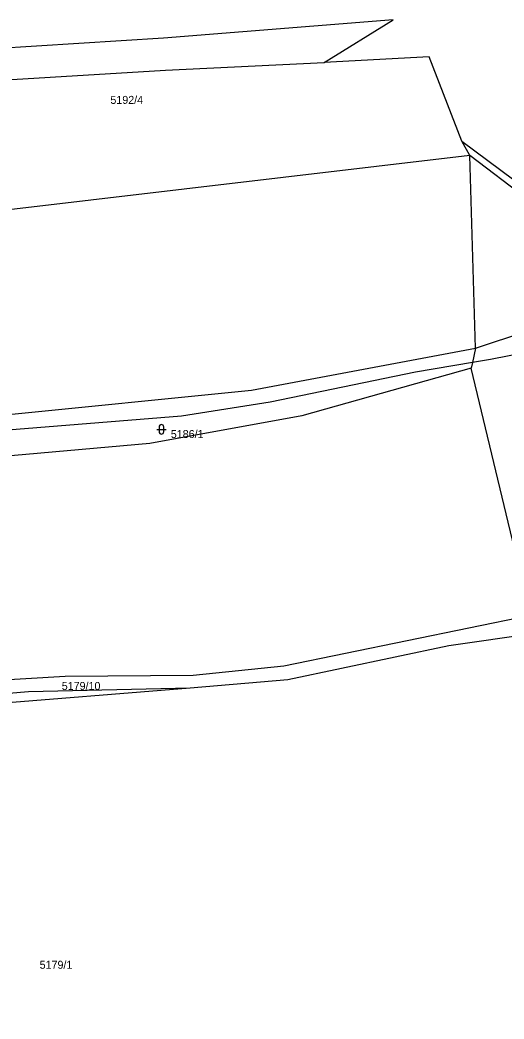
# Model space of a CAD drawing. Extents: x -733394 to -722299, y -1082822 to -1075049.
# Drawn here: x -723964.1 to -723861.2, y -1078864.6 to -1078652.5 of the extents above; entities that cross this region are included whole.
import ezdxf

# ---------------------------------------------------------------- set-up
doc = ezdxf.new("R2010")
doc.units = 0
for name, color, linetype in [('Hranice parcel', 7, 'Continuous'), ('Parcelní čísla', 7, 'Continuous'), ('Značky kultur', 7, 'Continuous')]:
    doc.layers.add(name, color=color, linetype=linetype)

msp = doc.modelspace()

# ---------------------------------------------------------------- linework, layer by layer
at = {"layer": 'Hranice parcel'}
for p, q in [((-723868.49, -1078681.25), (-723870.25, -1078678.22)), ((-723870.25, -1078678.22), (-723828.33, -1078709.33)), ((-723868.49, -1078681.25), (-723998.27, -1078696.51)), ((-723867.34, -1078722.17), (-723868.49, -1078681.25)), ((-723830.7, -1078710.11), (-723868.49, -1078681.25)), ((-723867.34, -1078722.17), (-723830.7, -1078710.11)), ((-723867.34, -1078722.17), (-723867.96, -1078725.2)), ((-723867.96, -1078725.2), (-723868.21, -1078726.41)), ((-723855.65, -1078778.9), (-723868.21, -1078726.41))]:
    msp.add_line(p, q, dxfattribs=at)
for points in [[(-723899.45, -1078661.55), (-723884.78, -1078652.49), (-723933.6, -1078656.34), (-724041.66, -1078663.17), (-724106.04, -1078665.42), (-724105.53, -1078673.68), (-724041.26, -1078669.71), (-724004.52, -1078667.47)], [(-724004.52, -1078667.47), (-723933.19, -1078663.13), (-723899.45, -1078661.55)], [(-723870.25, -1078678.22), (-723877.18, -1078660.29), (-723899.45, -1078661.55)], [(-723867.96, -1078725.2), (-723880.04, -1078727.26), (-723910.97, -1078733.63), (-723929.84, -1078736.62), (-724013.32, -1078743.34), (-724073.53, -1078752.16), (-724117.78, -1078752.65), (-724117.72, -1078750.71), (-724117.58, -1078745.91), (-724117.52, -1078743.94), (-724168.32, -1078730.24), (-724203.81, -1078722.31), (-724224.96, -1078718.25), (-724233.29, -1078715.72), (-724256.94, -1078708.55), (-724296.42, -1078699.67), (-724302.56, -1078699.14)], [(-723868.21, -1078726.41), (-723904.25, -1078736.53), (-723936.51, -1078742.44), (-724066.01, -1078753.9), (-724117.83, -1078754.37), (-724119.7, -1078754.39), (-724124.45, -1078746.03), (-724201.87, -1078726.95), (-724239.85, -1078718.71), (-724290.25, -1078704.74)], [(-723806.04, -1078733.35), (-723822.27, -1078720), (-723833.45, -1078718.59), (-723864.15, -1078724.55), (-723867.96, -1078725.2)], [(-724109.57, -1078744.55), (-724065.83, -1078748.07), (-724022.59, -1078741.87), (-723914.9, -1078731.12), (-723867.34, -1078722.17)], [(-724273.32, -1078858.63), (-724269.9, -1078859.07), (-724251.37, -1078864.62), (-724237.67, -1078863.7), (-724223.4, -1078855.52), (-724216.06, -1078848.48), (-724207.42, -1078832.16), (-724195.7, -1078824.05), (-724182.76, -1078820.24), (-724155.42, -1078819.83), (-724135.71, -1078817.77), (-724111.73, -1078812.28), (-724018.85, -1078798.23), (-723999.8, -1078795.33), (-723978.52, -1078793.27), (-723954.55, -1078791.8), (-723927.33, -1078791.59), (-723908.06, -1078789.61), (-723855.65, -1078778.9)], [(-723854.72, -1078782.79), (-723872.95, -1078785.36), (-723907.21, -1078792.58), (-723927.96, -1078794.36)], [(-723927.96, -1078794.36), (-723962.31, -1078795.14), (-724009.23, -1078799.08), (-724112.5, -1078815.39)], [(-723927.96, -1078794.36), (-723972.05, -1078797.94), (-724005.99, -1078801.05), (-724112.5, -1078815.39)]]:
    msp.add_lwpolyline(points, dxfattribs=at)
at = {"layer": 'Značky kultur'}
for p, q in [((-723935.08, -1078739.41), (-723933.08, -1078739.41)), ((-723934.58, -1078738.91), (-723934.58, -1078739.91)), ((-723933.58, -1078739.91), (-723933.58, -1078738.91))]:
    msp.add_line(p, q, dxfattribs=at)
for centre, start, end in [((-723934.08, -1078738.91), 0, 180), ((-723934.08, -1078739.91), 180, 359.9879)]:
    msp.add_arc(centre, 0.5, start, end, dxfattribs=at)

# ---------------------------------------------------------------- texts
at = {"layer": 'Parcelní čísla'}
for s, p in [('5192/4', (-723944.92, -1078670.31)), ('5186/1', (-723932.08, -1078741.26)), ('5179/10', (-723955.26, -1078794.75)), ('5179/1', (-723959.96, -1078853.95))]:
    msp.add_text(s, height=1.7, dxfattribs=at).set_placement(p)

doc.saveas('drawing.dxf')
